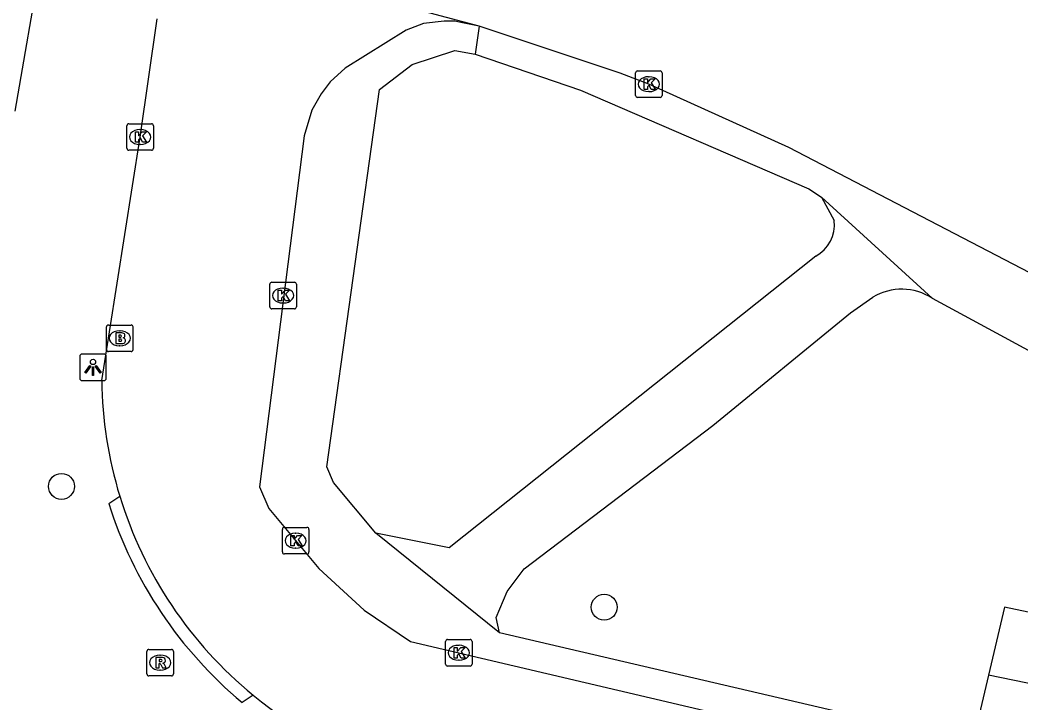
# Model space of a CAD drawing. Extents: x 163010 to 163853, y 382793 to 383982.
# Drawn here: x 163691.78 to 163729.5, y 383369.01 to 383394.75 of the extents above; entities that cross this region are included whole.
import ezdxf

# ---------------------------------------------------------------- set-up
doc = ezdxf.new("R2010")
doc.units = 0
for name, color, linetype in [('IMGEO_Boom', 7, 'Continuous'), ('IMGEO_Brandkraan', 7, 'Continuous'), ('IMGEO_Groenvoorziening', 7, 'Continuous'), ('IMGEO_Kolk', 7, 'Continuous'), ('IMGEO_Lichtpunt', 7, 'Continuous'), ('IMGEO_Rijbaan_lokaal_open', 7, 'Continuous'), ('IMGEO_Rioolput', 7, 'Continuous'), ('IMGEO_Voetpad_open', 7, 'Continuous')]:
    doc.layers.add(name, color=color, linetype=linetype)

msp = doc.modelspace()

# ---------------------------------------------------------------- linework, layer by layer
at = {"layer": 'IMGEO_Boom'}
for centre in [(163693.336, 383377.174), (163713.792, 383372.621)]:
    msp.add_circle(centre, 0.489, dxfattribs=at)
at = {"layer": 'IMGEO_Brandkraan'}
for p, q in [((163695.032, 383382.329), (163695.032, 383383.181)), ((163695.107, 383383.255), (163695.959, 383383.255)), ((163695.52, 383383.035), (163695.545, 383383.035)), ((163696.033, 383383.181), (163696.033, 383382.329)), ((163695.959, 383382.255), (163695.107, 383382.255)), ((163695.543, 383382.475), (163695.518, 383382.475))]:
    msp.add_line(p, q, dxfattribs=at)
for points in [[(163695.032, 383382.329), (163695.032, 383383.181)], [(163695.107, 383383.255), (163695.959, 383383.255)], [(163696.033, 383383.181), (163696.033, 383382.329)], [(163695.38, 383382.955), (163695.38, 383382.555), (163695.593, 383382.555)], [(163695.611, 383382.955), (163695.38, 383382.955)], [(163695.559, 383382.874), (163695.505, 383382.874), (163695.505, 383382.798)], [(163695.505, 383382.798), (163695.558, 383382.798)], [(163695.567, 383382.722), (163695.505, 383382.722), (163695.505, 383382.641)], [(163695.505, 383382.641), (163695.567, 383382.641)], [(163695.959, 383382.255), (163695.107, 383382.255)]]:
    msp.add_lwpolyline(points, dxfattribs=at)
for centre, radius, start, end in [((163695.109, 383383.179), 0.0765, 91.552, 178.448), ((163695.109, 383383.179), 0.0765, 91.552, 178.448), ((163695.957, 383383.179), 0.0765, 1.552, 88.448), ((163695.957, 383383.179), 0.0765, 1.552, 88.448), ((163695.56, 383382.836), 0.0379, 267.8285, 90.9355), ((163695.568, 383382.681), 0.0404, 269.8759, 90.5077), ((163695.615, 383382.81), 0.145, 59.4692, 91.5367), ((163695.64, 383382.857), 0.0922, 285.5137, 58.1501), ((163695.645, 383382.665), 0.105, 301.3115, 78.989), ((163695.109, 383382.331), 0.0765, 181.552, 268.448), ((163695.109, 383382.331), 0.0765, 181.552, 268.448), ((163695.599, 383382.806), 0.251, 268.6676, 293.5347), ((163695.957, 383382.331), 0.0765, 271.552, 358.448), ((163695.957, 383382.331), 0.0765, 271.552, 358.448)]:
    msp.add_arc(centre, radius, start, end, dxfattribs=at)
for centre, major_axis, ratio, start_param, end_param in [((163695.519, 383382.755), (-0.387, 0.002), 0.722429, 4.712389, 7.853982), ((163695.544, 383382.755), (-0.39, 0.002), 0.717154, 1.570796, 4.712389)]:
    msp.add_ellipse(centre, major_axis=major_axis, ratio=ratio, start_param=start_param, end_param=end_param, dxfattribs=at)
at = {"layer": 'IMGEO_Groenvoorziening'}
for points in [[(163748.142, 383368.559), (163728.875, 383372.62), (163728.272, 383370.057)], [(163728.272, 383370.057), (163727.67, 383367.493)], [(163749.943, 383365.611), (163728.272, 383370.057)]]:
    msp.add_lwpolyline(points, dxfattribs=at)
at = {"layer": 'IMGEO_Kolk'}
for p, q in [((163715.049, 383392.83), (163715.901, 383392.83)), ((163714.974, 383391.904), (163714.974, 383392.756)), ((163715.462, 383392.61), (163715.487, 383392.61)), ((163715.975, 383392.756), (163715.975, 383391.904)), ((163715.485, 383392.05), (163715.46, 383392.05)), ((163715.901, 383391.83), (163715.049, 383391.83)), ((163695.802, 383389.913), (163695.802, 383390.765)), ((163695.877, 383390.839), (163696.729, 383390.839)), ((163696.29, 383390.619), (163696.315, 383390.619)), ((163696.803, 383390.765), (163696.803, 383389.913)), ((163696.729, 383389.839), (163695.877, 383389.839)), ((163696.313, 383390.059), (163696.288, 383390.059)), ((163701.189, 383383.938), (163701.189, 383384.79)), ((163701.264, 383384.864), (163702.116, 383384.864)), ((163701.677, 383384.644), (163701.702, 383384.644)), ((163702.19, 383384.79), (163702.19, 383383.938)), ((163702.116, 383383.864), (163701.264, 383383.864)), ((163701.7, 383384.084), (163701.675, 383384.084)), ((163701.662, 383374.702), (163701.662, 383375.554)), ((163701.737, 383375.628), (163702.589, 383375.628)), ((163702.663, 383375.554), (163702.663, 383374.702)), ((163702.15, 383375.408), (163702.175, 383375.408)), ((163702.173, 383374.848), (163702.148, 383374.848)), ((163702.589, 383374.628), (163701.737, 383374.628)), ((163707.811, 383370.479), (163707.811, 383371.331)), ((163707.886, 383371.405), (163708.738, 383371.405)), ((163708.812, 383371.331), (163708.812, 383370.479)), ((163708.299, 383371.185), (163708.324, 383371.185)), ((163708.322, 383370.625), (163708.297, 383370.625)), ((163708.738, 383370.405), (163707.886, 383370.405))]:
    msp.add_line(p, q, dxfattribs=at)
for points in [[(163715.049, 383392.83), (163715.901, 383392.83)], [(163714.974, 383391.904), (163714.974, 383392.756)], [(163715.295, 383392.53), (163715.418, 383392.53), (163715.418, 383392.379), (163715.548, 383392.53), (163715.712, 383392.53), (163715.566, 383392.379), (163715.719, 383392.13), (163715.567, 383392.13), (163715.482, 383392.294), (163715.418, 383392.227), (163715.418, 383392.13), (163715.295, 383392.13), (163715.295, 383392.53)], [(163715.975, 383392.756), (163715.975, 383391.904)], [(163715.901, 383391.83), (163715.049, 383391.83)], [(163695.802, 383389.913), (163695.802, 383390.765)], [(163695.877, 383390.839), (163696.729, 383390.839)], [(163696.123, 383390.539), (163696.246, 383390.539), (163696.246, 383390.388), (163696.376, 383390.539), (163696.54, 383390.539), (163696.394, 383390.388), (163696.547, 383390.139), (163696.395, 383390.139), (163696.31, 383390.303), (163696.246, 383390.236), (163696.246, 383390.139), (163696.123, 383390.139), (163696.123, 383390.539)], [(163696.803, 383390.765), (163696.803, 383389.913)], [(163696.729, 383389.839), (163695.877, 383389.839)], [(163701.189, 383383.938), (163701.189, 383384.79)], [(163701.264, 383384.864), (163702.116, 383384.864)], [(163701.51, 383384.564), (163701.633, 383384.564), (163701.633, 383384.413), (163701.763, 383384.564), (163701.927, 383384.564), (163701.781, 383384.413), (163701.934, 383384.164), (163701.782, 383384.164), (163701.697, 383384.328), (163701.633, 383384.261), (163701.633, 383384.164), (163701.51, 383384.164), (163701.51, 383384.564)], [(163702.19, 383384.79), (163702.19, 383383.938)], [(163702.116, 383383.864), (163701.264, 383383.864)], [(163701.662, 383374.702), (163701.662, 383375.554)], [(163701.737, 383375.628), (163702.589, 383375.628)], [(163702.663, 383375.554), (163702.663, 383374.702)], [(163701.983, 383375.328), (163702.106, 383375.328), (163702.106, 383375.177), (163702.236, 383375.328), (163702.4, 383375.328), (163702.254, 383375.177), (163702.407, 383374.928), (163702.255, 383374.928), (163702.17, 383375.092), (163702.106, 383375.025), (163702.106, 383374.928), (163701.983, 383374.928), (163701.983, 383375.328)], [(163702.589, 383374.628), (163701.737, 383374.628)], [(163707.811, 383370.479), (163707.811, 383371.331)], [(163707.886, 383371.405), (163708.738, 383371.405)], [(163708.812, 383371.331), (163708.812, 383370.479)], [(163708.132, 383371.105), (163708.255, 383371.105), (163708.255, 383370.954), (163708.385, 383371.105), (163708.549, 383371.105), (163708.403, 383370.954), (163708.556, 383370.705), (163708.404, 383370.705), (163708.319, 383370.869), (163708.255, 383370.802), (163708.255, 383370.705), (163708.132, 383370.705), (163708.132, 383371.105)], [(163708.738, 383370.405), (163707.886, 383370.405)]]:
    msp.add_lwpolyline(points, dxfattribs=at)
for centre, start, end in [((163715.051, 383392.754), 91.552, 178.448), ((163715.051, 383392.754), 91.552, 178.448), ((163715.899, 383392.754), 1.552, 88.448), ((163715.899, 383392.754), 1.552, 88.448), ((163715.051, 383391.906), 181.552, 268.448), ((163715.051, 383391.906), 181.552, 268.448), ((163715.899, 383391.906), 271.552, 358.448), ((163715.899, 383391.906), 271.552, 358.448), ((163695.879, 383390.763), 91.552, 178.448), ((163695.879, 383390.763), 91.552, 178.448), ((163696.727, 383390.763), 1.552, 88.448), ((163696.727, 383390.763), 1.552, 88.448), ((163695.879, 383389.915), 181.552, 268.448), ((163695.879, 383389.915), 181.552, 268.448), ((163696.727, 383389.915), 271.552, 358.448), ((163696.727, 383389.915), 271.552, 358.448), ((163701.266, 383384.788), 91.552, 178.448), ((163701.266, 383384.788), 91.552, 178.448), ((163702.114, 383384.788), 1.552, 88.448), ((163702.114, 383384.788), 1.552, 88.448), ((163701.266, 383383.94), 181.552, 268.448), ((163701.266, 383383.94), 181.552, 268.448), ((163702.114, 383383.94), 271.552, 358.448), ((163702.114, 383383.94), 271.552, 358.448), ((163701.739, 383375.552), 91.552, 178.448), ((163701.739, 383375.552), 91.552, 178.448), ((163702.587, 383375.552), 1.552, 88.448), ((163702.587, 383375.552), 1.552, 88.448), ((163701.739, 383374.704), 181.552, 268.448), ((163701.739, 383374.704), 181.552, 268.448), ((163702.587, 383374.704), 271.552, 358.448), ((163702.587, 383374.704), 271.552, 358.448), ((163707.888, 383371.329), 91.552, 178.448), ((163707.888, 383371.329), 91.552, 178.448), ((163708.736, 383371.329), 1.552, 88.448), ((163708.736, 383371.329), 1.552, 88.448), ((163707.888, 383370.481), 181.552, 268.448), ((163707.888, 383370.481), 181.552, 268.448), ((163708.736, 383370.481), 271.552, 358.448), ((163708.736, 383370.481), 271.552, 358.448)]:
    msp.add_arc(centre, 0.0765, start, end, dxfattribs=at)
for centre, major_axis, ratio, start_param, end_param in [((163715.461, 383392.33), (-0.387, 0.002), 0.722429, 4.712389, 7.853982), ((163715.486, 383392.33), (-0.39, 0.002), 0.717154, 1.570796, 4.712389), ((163696.289, 383390.339), (-0.387, 0.002), 0.722429, 4.712389, 7.853982), ((163696.314, 383390.339), (-0.39, 0.002), 0.717154, 1.570796, 4.712389), ((163701.676, 383384.364), (-0.387, 0.002), 0.722429, 4.712389, 7.853982), ((163701.701, 383384.364), (-0.39, 0.002), 0.717154, 1.570796, 4.712389), ((163702.149, 383375.128), (-0.387, 0.002), 0.722429, 4.712389, 7.853982), ((163702.174, 383375.128), (-0.39, 0.002), 0.717154, 1.570796, 4.712389), ((163708.298, 383370.905), (-0.387, 0.002), 0.722429, 4.712389, 7.853982), ((163708.323, 383370.905), (-0.39, 0.002), 0.717154, 1.570796, 4.712389)]:
    msp.add_ellipse(centre, major_axis=major_axis, ratio=ratio, start_param=start_param, end_param=end_param, dxfattribs=at)
at = {"layer": 'IMGEO_Lichtpunt'}
for p, q in [((163694.027, 383382.064), (163694.027, 383381.257)), ((163694.027, 383382.064), (163694.027, 383381.257)), ((163694.929, 383382.159), (163694.121, 383382.159)), ((163694.929, 383382.159), (163694.121, 383382.159)), ((163695.023, 383381.257), (163695.023, 383382.064)), ((163695.023, 383381.257), (163695.023, 383382.064)), ((163694.121, 383381.163), (163694.929, 383381.163)), ((163694.121, 383381.163), (163694.929, 383381.163))]:
    msp.add_line(p, q, dxfattribs=at)
for points in [[(163694.401, 383381.728), (163694.44, 383381.7), (163694.252, 383381.438), (163694.214, 383381.465), (163694.401, 383381.728)], [(163694.503, 383381.68), (163694.55, 383381.68), (163694.55, 383381.358), (163694.503, 383381.358), (163694.503, 383381.68)], [(163694.613, 383381.7), (163694.651, 383381.727), (163694.838, 383381.465), (163694.799, 383381.437), (163694.613, 383381.7)]]:
    msp.add_lwpolyline(points, dxfattribs=at)
msp.add_circle((163694.526, 383381.862), 0.0994, dxfattribs=at)
for centre, start, end in [((163694.121, 383382.064), 90, 180), ((163694.121, 383382.064), 90, 180), ((163694.929, 383382.064), 0, 90), ((163694.929, 383382.064), 0, 90), ((163694.121, 383381.257), 180, 270), ((163694.121, 383381.257), 180, 270), ((163694.929, 383381.257), 270, 0), ((163694.929, 383381.257), 270, 360)]:
    msp.add_arc(centre, 0.0946, start, end, dxfattribs=at)
at = {"layer": 'IMGEO_Rijbaan_lokaal_open'}
for points in [[(163709.083, 383394.513), (163695.156, 383398.218)], [(163694.854, 383381.168), (163696.304, 383390.335), (163696.947, 383394.796)], [(163709.083, 383394.513), (163708.387, 383394.653), (163708.16, 383394.698), (163707.763, 383394.698), (163706.978, 383394.611), (163706.331, 383394.361), (163704.033, 383392.935), (163703.462, 383392.42), (163703.13, 383391.966), (163702.774, 383391.345), (163702.487, 383390.383), (163700.797, 383377.159), (163701.151, 383376.341), (163703.032, 383374.081), (163704.75, 383372.51), (163706.496, 383371.33), (163751.936, 383360.663)], [(163746.631, 383376.274), (163739.513, 383380.19), (163720.75, 383389.938), (163715.479, 383392.33), (163714.393, 383392.747), (163709.083, 383394.513)]]:
    msp.add_lwpolyline(points, dxfattribs=at)
for centre, radius, start, end in [((163710.386, 383381.355), 15.533, 180.6897, 197.0179), ((163710.441, 383381.36), 15.587, 196.9769, 230.6601), ((163710.432, 383381.335), 15.562, 230.6288, 254.0149)]:
    msp.add_arc(centre, radius, start, end, dxfattribs=at)
at = {"layer": 'IMGEO_Rioolput'}
for p, q in [((163696.557, 383370.106), (163696.557, 383370.958)), ((163696.632, 383371.032), (163697.484, 383371.032)), ((163697.558, 383370.958), (163697.558, 383370.106)), ((163697.045, 383370.812), (163697.07, 383370.812)), ((163697.068, 383370.252), (163697.043, 383370.252)), ((163697.484, 383370.032), (163696.632, 383370.032))]:
    msp.add_line(p, q, dxfattribs=at)
for points in [[(163696.557, 383370.106), (163696.557, 383370.958)], [(163696.632, 383371.032), (163697.484, 383371.032)], [(163697.558, 383370.958), (163697.558, 383370.106)], [(163697.146, 383370.73), (163696.894, 383370.732), (163696.894, 383370.332)], [(163697.072, 383370.651), (163697.018, 383370.651), (163697.018, 383370.57)], [(163697.018, 383370.57), (163697.07, 383370.57)], [(163696.894, 383370.332), (163697.018, 383370.332), (163697.018, 383370.494), (163697.029, 383370.494)], [(163697.076, 383370.465), (163697.147, 383370.332), (163697.287, 383370.332), (163697.222, 383370.458)], [(163697.484, 383370.032), (163696.632, 383370.032)]]:
    msp.add_lwpolyline(points, dxfattribs=at)
for centre, radius, start, end in [((163696.634, 383370.956), 0.0765, 91.552, 178.448), ((163696.634, 383370.956), 0.0765, 91.552, 178.448), ((163697.482, 383370.956), 0.0765, 1.552, 88.448), ((163697.482, 383370.956), 0.0765, 1.552, 88.448), ((163697.054, 383370.759), 0.19, 274.7715, 282.9687), ((163697.078, 383370.555), 0.0964, 77.0061, 93.1865), ((163697.092, 383370.612), 0.0378, 276.6634, 79.6772), ((163697.145, 383370.62), 0.109, 350.3612, 89.416), ((163697.143, 383370.62), 0.112, 277.5842, 350.9817), ((163697.028, 383370.441), 0.0533, 26.0293, 88.6989), ((163697.127, 383370.405), 0.108, 29.5134, 73.7905), ((163696.634, 383370.108), 0.0765, 181.552, 268.448), ((163696.634, 383370.108), 0.0765, 181.552, 268.448), ((163697.482, 383370.108), 0.0765, 271.552, 358.448), ((163697.482, 383370.108), 0.0765, 271.552, 358.448)]:
    msp.add_arc(centre, radius, start, end, dxfattribs=at)
for centre, major_axis, ratio, start_param, end_param in [((163697.044, 383370.532), (-0.387, 0.002), 0.722429, 4.712389, 7.853982), ((163697.069, 383370.532), (-0.39, 0.002), 0.717154, 1.570796, 4.712389)]:
    msp.add_ellipse(centre, major_axis=major_axis, ratio=ratio, start_param=start_param, end_param=end_param, dxfattribs=at)
at = {"layer": 'IMGEO_Voetpad_open'}
for points in [[(163691.381, 383397.22), (163692.568, 383397.047), (163691.583, 383391.31)], [(163709.083, 383394.513), (163708.924, 383393.462)], [(163705.18, 383375.416), (163703.586, 383377.321), (163703.338, 383377.911), (163705.321, 383392.124), (163706.553, 383393.069), (163708.164, 383393.594), (163708.924, 383393.462)], [(163708.924, 383393.462), (163712.898, 383392.108), (163721.504, 383388.39), (163721.976, 383388.078)], [(163721.976, 383388.078), (163726.156, 383384.266)], [(163721.976, 383388.078), (163722.459, 383387.187)], [(163721.766, 383385.85), (163707.947, 383374.857), (163705.18, 383375.416)], [(163709.844, 383371.657), (163709.721, 383372.236), (163710.139, 383373.215), (163710.77, 383374.071), (163717.892, 383379.466), (163723.08, 383383.708), (163723.921, 383384.301)], [(163726.156, 383384.266), (163743.748, 383374.739)], [(163695.118, 383376.531), (163695.533, 383376.809)], [(163709.844, 383371.657), (163705.18, 383375.416)], [(163727.67, 383367.493), (163709.844, 383371.657)], [(163700.56, 383369.305), (163700.145, 383369.027)]]:
    msp.add_lwpolyline(points, dxfattribs=at)
for centre, radius, start, end in [((163721.121, 383387.032), 1.347, 298.6144, 6.588), ((163725.01, 383382.487), 2.116, 57.2162, 120.9894), ((163710.505, 383381.403), 16.14, 197.5696, 230.0674)]:
    msp.add_arc(centre, radius, start, end, dxfattribs=at)

doc.saveas('drawing.dxf')
